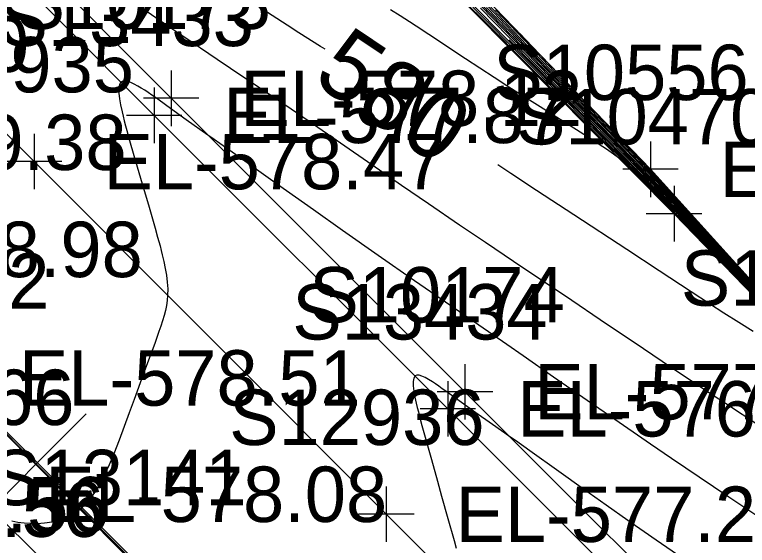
# Model space of a CAD drawing. Extents: x 1729869 to 1735532, y 648588 to 653771.
# Drawn here: x 1730804.3 to 1730857.2, y 652456.6 to 652494.9 of the extents above; entities that cross this region are included whole.
import ezdxf

# ---------------------------------------------------------------- set-up
doc = ezdxf.new("R2010")
doc.units = 0
for name, color, linetype in [('SURVEY - CENTERLINE - Preliminary', 7, 'Continuous'), ('SURVEY - CENTERLINE - Preliminary Text', 7, 'Continuous'), ('SURVEY - CONTOURS - Index with Text', 7, 'Continuous'), ('SURVEY - CONTOURS - Intermediate with optional Text', 7, 'Continuous'), ('SURVEY - DRAINAGE - Area Shapes', 7, 'Continuous'), ('SURVEY - DTM - Breaklines', 7, 'Continuous'), ('SURVEY - DTM - Breaklines - Points - Elevations', 7, 'Continuous'), ('SURVEY - DTM - Breaklines - Points - Locators', 7, 'Continuous'), ('SURVEY - DTM - Breaklines - Points - Numbers', 7, 'Continuous'), ('SURVEY - NON-TRANSPORTATION - Features', 7, 'Continuous'), ('SURVEY - NON-TRANSPORTATION - Features - Points - Elevations', 7, 'Continuous'), ('SURVEY - NON-TRANSPORTATION - Features - Points - Locators', 7, 'Continuous'), ('SURVEY - NON-TRANSPORTATION - Features - Points - Numbers', 7, 'Continuous'), ('SURVEY - TRANSPORTATION - Features', 7, 'Continuous'), ('SURVEY - TRANSPORTATION - Features - Points - Elevations', 7, 'Continuous'), ('SURVEY - TRANSPORTATION - Features - Points - Locators', 7, 'Continuous'), ('SURVEY - TRANSPORTATION - Features - Points - Numbers', 7, 'Continuous'), ('SURVEY - TRANSPORTATION - Roads', 7, 'Continuous'), ('SURVEY - TRANSPORTATION - Roads - Points - Elevations', 7, 'Continuous'), ('SURVEY - TRANSPORTATION - Roads - Points - Locators', 7, 'Continuous'), ('SURVEY - TRANSPORTATION - Roads - Points - Numbers', 7, 'Continuous'), ('SURVEY - UTILITIES - Cable (Underground) - Points - Elevations', 7, 'Continuous'), ('SURVEY - UTILITIES - Electric (Underground) - Points - Elevations', 7, 'Continuous')]:
    doc.layers.add(name, color=color, linetype=linetype)

msp = doc.modelspace()

# ---------------------------------------------------------------- linework, layer by layer
at = {"layer": 'SURVEY - CENTERLINE - Preliminary'}
msp.add_line((1730712.736, 652555.602), (1731137.475, 652131.737), dxfattribs=at)
at = {"layer": 'SURVEY - CENTERLINE - Preliminary Text'}
for q in [(1730809.465, 652466.136), (1730802.401, 652459.057)]:
    msp.add_line((1730805.933, 652462.596), q, dxfattribs=at)
at = {"layer": 'SURVEY - CONTOURS - Index with Text'}
for points in [[(1730826.73, 652492.445), (1730826.404, 652492.652), (1730824.838, 652493.644), (1730823.998, 652494.182), (1730822.154, 652495.374), (1730819.423, 652497.149), (1730818.516, 652497.74), (1730817.65, 652498.308), (1730816.573, 652499.02), (1730815.58, 652499.684), (1730814.663, 652500.306), (1730813.077, 652501.39), (1730812.295, 652501.918), (1730811.365, 652502.538), (1730810.679, 652502.989), (1730809.961, 652503.457), (1730807.622, 652504.973), (1730806.833, 652505.487), (1730806.066, 652505.992), (1730805.112, 652506.627), (1730804.504, 652507.038), (1730803.715, 652507.579)], [(1730858.345, 652474.664), (1730856.852, 652476.28), (1730855.013, 652478.259), (1730853.495, 652479.884), (1730852.076, 652481.394), (1730851.07, 652482.458), (1730850.057, 652483.519), (1730848.414, 652485.228), (1730846.297, 652487.418), (1730842.818, 652491.021), (1730841.138, 652492.769), (1730838.454, 652495.572)], [(1730877.363, 652455.294), (1730875.482, 652457.103), (1730871.361, 652461.082), (1730869.689, 652462.704), (1730868.571, 652463.796), (1730867.692, 652464.661), (1730865.926, 652466.413), (1730865.084, 652467.254), (1730864.508, 652467.835), (1730863.92, 652468.434), (1730863.338, 652469.033), (1730862.66, 652469.739), (1730861.623, 652470.832), (1730858.031, 652474.63), (1730855.138, 652477.671), (1730853.662, 652479.215), (1730851.976, 652480.968), (1730850.94, 652482.036), (1730849.28, 652483.731), (1730846.988, 652486.065), (1730841.903, 652491.231), (1730840.03, 652493.139)], [(1730857.655, 652472.069), (1730856.6, 652472.731), (1730855.54, 652473.405), (1730854.498, 652474.074), (1730853.162, 652474.942), (1730850.857, 652476.451), (1730848.527, 652477.984), (1730844.7, 652480.483), (1730841.987, 652482.262), (1730840.15, 652483.476), (1730839.199, 652484.107)]]:
    msp.add_lwpolyline(points, dxfattribs=at)
at = {"layer": 'SURVEY - CONTOURS - Intermediate with optional Text'}
for points in [[(1730858.133, 652465.236), (1730855.64, 652466.87), (1730854.215, 652467.811), (1730851.07, 652469.904), (1730849.721, 652470.81), (1730846.587, 652472.926), (1730844.547, 652474.309), (1730843.153, 652475.244), (1730841.021, 652476.673), (1730838.318, 652478.489), (1730836.443, 652479.759), (1730834.197, 652481.286), (1730832.242, 652482.624), (1730830.092, 652484.101), (1730825.571, 652487.228), (1730824.288, 652488.112), (1730823.36, 652488.743), (1730820.867, 652490.419), (1730818.938, 652491.72), (1730816.456, 652493.384), (1730815.514, 652494.021), (1730814.183, 652494.929), (1730812.801, 652495.883)], [(1730857.508, 652474.944), (1730854.498, 652478.06), (1730853.214, 652479.383), (1730851.929, 652480.699), (1730850.619, 652482.029), (1730848.559, 652484.104), (1730844.536, 652488.145), (1730841.067, 652491.628), (1730838.625, 652494.09), (1730836.539, 652496.194)], [(1730863.982, 652468.177), (1730856.598, 652475.797), (1730855.064, 652477.387), (1730853.593, 652478.924), (1730852.135, 652480.46), (1730851.738, 652480.88), (1730850.772, 652481.851), (1730848.553, 652484.075), (1730848.456, 652484.167), (1730848.312, 652484.288), (1730848.164, 652484.409), (1730848.012, 652484.53), (1730847.556, 652484.874), (1730847.061, 652485.225), (1730846.534, 652485.581), (1730845.983, 652485.94), (1730845.417, 652486.301), (1730844.162, 652487.088), (1730842.26, 652488.28), (1730841.111, 652489.005), (1730840, 652489.714), (1730838.933, 652490.404), (1730837.895, 652491.08), (1730836.881, 652491.747), (1730834.225, 652493.508), (1730833.296, 652494.119), (1730832.834, 652494.419), (1730832.148, 652494.862), (1730831.46, 652495.298)], [(1730858.812, 652473.661), (1730856.709, 652475.854), (1730854.426, 652478.229), (1730852.871, 652479.836), (1730851.58, 652481.161), (1730850.602, 652482.157), (1730848.129, 652484.659), (1730841.245, 652491.6), (1730837.39, 652495.495)], [(1730857.776, 652474.821), (1730854.723, 652478.014), (1730853.299, 652479.494), (1730851.958, 652480.88), (1730850.965, 652481.899), (1730849.513, 652483.377), (1730846.997, 652485.928), (1730841.627, 652491.363), (1730837.495, 652495.554)], [(1730857.946, 652474.796), (1730855.114, 652477.787), (1730853.668, 652479.306), (1730851.995, 652481.054), (1730850.921, 652482.166), (1730849.288, 652483.841), (1730847.29, 652485.885), (1730841.97, 652491.31), (1730837.956, 652495.419)], [(1730858.165, 652474.639), (1730856.529, 652476.378), (1730854.505, 652478.522), (1730852.848, 652480.266), (1730851.738, 652481.428), (1730850.906, 652482.293), (1730849.335, 652483.912), (1730847.261, 652486.042), (1730842.034, 652491.392), (1730837.989, 652495.552)], [(1730858.102, 652474.78), (1730856.573, 652476.414), (1730854.435, 652478.69), (1730852.93, 652480.282), (1730851.738, 652481.536), (1730850.893, 652482.419), (1730849.372, 652483.992), (1730847.494, 652485.929), (1730842.41, 652491.151), (1730839.473, 652494.186), (1730838.024, 652495.683)], [(1730858.034, 652474.928), (1730856.409, 652476.674), (1730854.7, 652478.501), (1730853.238, 652480.057), (1730851.738, 652481.645), (1730850.88, 652482.545), (1730849.537, 652483.942), (1730847.439, 652486.111), (1730843.239, 652490.442), (1730841.489, 652492.253), (1730838.39, 652495.472)], [(1730857.442, 652475.714), (1730856.219, 652477.045), (1730855, 652478.363), (1730853.542, 652479.933), (1730852.102, 652481.474), (1730851.023, 652482.621), (1730849.899, 652483.803), (1730848.426, 652485.339), (1730843.823, 652490.12), (1730842.316, 652491.69), (1730840.338, 652493.763), (1730838.524, 652495.667)], [(1730857.59, 652475.637), (1730857.16, 652476.093), (1730856.605, 652476.691), (1730855.429, 652477.968), (1730853.426, 652480.146), (1730852.184, 652481.489), (1730851.378, 652482.353), (1730850.406, 652483.386), (1730849.613, 652484.222), (1730848.426, 652485.465), (1730844.581, 652489.469), (1730842.856, 652491.274), (1730841.1, 652493.12), (1730839.031, 652495.302)], [(1730840.771, 652493.599), (1730844.52, 652489.672), (1730848.404, 652485.612), (1730849.73, 652484.217), (1730850.763, 652483.119), (1730851.642, 652482.177), (1730853.243, 652480.449)], [(1730858.21, 652458.563), (1730855.878, 652460.117), (1730854.786, 652460.851), (1730851.738, 652462.917), (1730850.23, 652463.946), (1730847.335, 652465.934), (1730845.654, 652467.099), (1730843.232, 652468.783), (1730841.026, 652470.323), (1730839.851, 652471.137), (1730835.106, 652474.405), (1730833.194, 652475.73), (1730830.552, 652477.57), (1730827.995, 652479.362), (1730825.888, 652480.845), (1730823.292, 652482.682), (1730820.246, 652484.849), (1730818.475, 652486.109), (1730818.267, 652486.256), (1730816.705, 652487.361), (1730815.56, 652488.181), (1730814.745, 652488.764), (1730814.477, 652488.953), (1730814.213, 652489.138), (1730813.952, 652489.316), (1730813.697, 652489.485), (1730813.449, 652489.642), (1730813.209, 652489.786), (1730812.944, 652489.931), (1730812.696, 652490.048), (1730812.472, 652490.129), (1730812.274, 652490.166), (1730812.109, 652490.152), (1730811.981, 652490.079), (1730811.878, 652489.899), (1730811.832, 652489.629), (1730811.836, 652489.284), (1730811.881, 652488.879), (1730811.959, 652488.426), (1730812.062, 652487.941), (1730812.14, 652487.608), (1730812.225, 652487.269), (1730812.314, 652486.924), (1730812.408, 652486.575), (1730812.605, 652485.866), (1730812.917, 652484.778), (1730813.393, 652483.15), (1730814.011, 652481.044), (1730814.449, 652479.529), (1730814.631, 652478.886), (1730814.719, 652478.567), (1730814.805, 652478.249), (1730814.889, 652477.932), (1730814.968, 652477.615), (1730815.085, 652477.119), (1730815.188, 652476.623), (1730815.272, 652476.13), (1730815.331, 652475.642), (1730815.361, 652475.161), (1730815.357, 652474.69), (1730815.325, 652474.317), (1730815.271, 652473.95), (1730815.195, 652473.583), (1730815.102, 652473.216), (1730814.992, 652472.843), (1730814.869, 652472.464), (1730814.73, 652472.062), (1730814.58, 652471.647), (1730814.421, 652471.218), (1730813.896, 652469.819), (1730813.588, 652468.98), (1730812.932, 652467.159), (1730812.583, 652466.198), (1730812.221, 652465.217), (1730811.847, 652464.226), (1730811.459, 652463.239), (1730811.049, 652462.279), (1730810.61, 652461.372), (1730810.133, 652460.545), (1730809.609, 652459.822), (1730809.029, 652459.23), (1730808.562, 652458.89), (1730808.066, 652458.627), (1730807.548, 652458.434), (1730807.015, 652458.304), (1730806.472, 652458.227), (1730805.927, 652458.197), (1730805.458, 652458.202), (1730804.995, 652458.234), (1730804.54, 652458.292), (1730804.096, 652458.374)], [(1730852.17, 652455.942), (1730850.651, 652456.999), (1730848.606, 652458.432), (1730847.027, 652459.544), (1730845.393, 652460.702), (1730843.605, 652461.977), (1730841.528, 652463.458), (1730840.481, 652464.198), (1730840.083, 652464.476), (1730839.715, 652464.732), (1730838.567, 652465.526), (1730837.785, 652466.072), (1730837.176, 652466.504), (1730836.572, 652466.939), (1730835.447, 652467.761), (1730835.196, 652467.944), (1730834.95, 652468.118), (1730834.711, 652468.284), (1730834.48, 652468.438), (1730834.207, 652468.608), (1730833.953, 652468.749), (1730833.722, 652468.853), (1730833.521, 652468.912), (1730833.354, 652468.918), (1730833.225, 652468.863), (1730833.126, 652468.707), (1730833.084, 652468.461), (1730833.091, 652468.142), (1730833.137, 652467.763), (1730833.215, 652467.34), (1730833.314, 652466.888), (1730833.388, 652466.579), (1730833.467, 652466.264), (1730833.551, 652465.945), (1730833.726, 652465.298), (1730834.407, 652462.825), (1730834.836, 652461.264), (1730835.134, 652460.197), (1730835.592, 652458.585), (1730836.048, 652456.991), (1730836.2, 652456.442)]]:
    msp.add_lwpolyline(points, dxfattribs=at)
at = {"layer": 'SURVEY - DRAINAGE - Area Shapes'}
msp.add_lwpolyline([(1731097.142, 652171.409), (1731011.148, 652256.97), (1730865.03, 652403.158), (1730749.606, 652518.939), (1730781.764, 652550.883), (1730851.291, 652571.58), (1730949.072, 652515.98), (1730982.838, 652438.563), (1731020.351, 652368.14), (1731165.291, 652192.393), (1731281.807, 652137.032), (1731316.797, 652088.672), (1731252.279, 652032.718), (1731179.777, 652109.245)], close=True, dxfattribs=at)
at = {"layer": 'SURVEY - DTM - Breaklines'}
for points in [[(1730587.774, 652756.33), (1730594.925, 652741.91), (1730609.577, 652716.644), (1730625.689, 652692.371), (1730643.455, 652668.78), (1730662.354, 652646.079), (1730682.257, 652624.222), (1730702.707, 652602.668), (1730723.576, 652581.257), (1730744.651, 652559.957), (1730765.85, 652538.806), (1730769.397, 652535.272), (1730794.44, 652510.116), (1730815.612, 652488.907), (1730836.832, 652467.723), (1730858.033, 652446.55), (1730879.263, 652425.34), (1730900.421, 652404.063), (1730921.638, 652382.868), (1730942.829, 652361.634), (1730964.104, 652340.505), (1730985.371, 652319.345), (1731006.623, 652298.196)], [(1730887.191, 652445.181), (1730869.266, 652462.674), (1730851.93, 652480.577), (1730834.34, 652498.325), (1730815.877, 652515.155), (1730799.297, 652533.888), (1730780.336, 652552.852), (1730762.527, 652570.274), (1730753.787, 652578.446), (1730751.56, 652581.816), (1730752.139, 652582.034)]]:
    msp.add_lwpolyline(points, dxfattribs=at)
at = {"layer": 'SURVEY - DTM - Breaklines - Points - Locators'}
for p, q in [((1730815.612, 652490.907), (1730815.612, 652486.907)), ((1730817.612, 652488.907), (1730813.612, 652488.907)), ((1730851.93, 652482.577), (1730851.93, 652478.577)), ((1730853.93, 652480.577), (1730849.93, 652480.577)), ((1730836.832, 652469.723), (1730836.832, 652465.723)), ((1730838.832, 652467.723), (1730834.832, 652467.723))]:
    msp.add_line(p, q, dxfattribs=at)
at = {"layer": 'SURVEY - NON-TRANSPORTATION - Features'}
msp.add_lwpolyline([(1730878.159, 652455.144), (1730863.664, 652468.934), (1730850.228, 652483.78), (1730836.352, 652498.187), (1730821.645, 652511.765), (1730807.589, 652525.994), (1730793.55, 652540.239), (1730779.297, 652554.269), (1730765.037, 652568.295), (1730754.483, 652579.157), (1730752.139, 652582.034)], dxfattribs=at)
at = {"layer": 'SURVEY - NON-TRANSPORTATION - Features - Points - Locators'}
for p, q in [((1730850.228, 652485.78), (1730850.228, 652481.78)), ((1730852.228, 652483.78), (1730848.228, 652483.78))]:
    msp.add_line(p, q, dxfattribs=at)
at = {"layer": 'SURVEY - TRANSPORTATION - Features'}
for points in [[(1730586.183, 652757.164), (1730586.107, 652755.473), (1730593.264, 652741.041), (1730607.983, 652715.659), (1730624.177, 652691.263), (1730642.02, 652667.638), (1730661.035, 652644.941), (1730680.984, 652623.035), (1730701.463, 652601.45), (1730722.34, 652580.032), (1730743.41, 652558.728), (1730764.612, 652537.574), (1730768.158, 652534.04), (1730793.207, 652508.887), (1730814.38, 652487.676), (1730835.6, 652466.493), (1730856.805, 652445.317)], [(1730819.286, 652442.675), (1730801.527, 652460.322)]]:
    msp.add_lwpolyline(points, dxfattribs=at)
at = {"layer": 'SURVEY - TRANSPORTATION - Features - Points - Locators'}
for p, q in [((1730814.38, 652489.676), (1730814.38, 652485.676)), ((1730816.38, 652487.676), (1730812.38, 652487.676)), ((1730835.6, 652468.493), (1730835.6, 652464.493)), ((1730837.6, 652466.493), (1730833.6, 652466.493))]:
    msp.add_line(p, q, dxfattribs=at)
at = {"layer": 'SURVEY - TRANSPORTATION - Roads'}
for points in [[(1730793.019, 652497.075), (1730805.72, 652484.336), (1730831.15, 652458.88), (1730843.882, 652446.168)], [(1730813.691, 652454.532), (1730799.613, 652468.72)]]:
    msp.add_lwpolyline(points, dxfattribs=at)
at = {"layer": 'SURVEY - TRANSPORTATION - Roads - Points - Locators'}
for p, q in [((1730805.72, 652486.336), (1730805.72, 652482.336)), ((1730807.72, 652484.336), (1730803.72, 652484.336)), ((1730831.15, 652460.88), (1730831.15, 652456.88)), ((1730833.15, 652458.88), (1730829.15, 652458.88))]:
    msp.add_line(p, q, dxfattribs=at)

# ---------------------------------------------------------------- texts
at = {"layer": 'SURVEY - CONTOURS - Index with Text'}
msp.add_text('580', height=5, rotation=326.2307, dxfattribs=at).set_placement((1730825.702, 652490.129))
at = {"layer": 'SURVEY - DTM - Breaklines - Points - Elevations'}
for s, p in [('EL-578.12', (1730820.612, 652486.907)), ('EL-577.14', (1730841.832, 652465.723))]:
    msp.add_text(s, height=4, dxfattribs=at).set_placement(p)
at = {"layer": 'SURVEY - DTM - Breaklines - Points - Numbers'}
for s, p in [('S10173', (1730804.372, 652493.907)), ('S10470', (1730840.517, 652485.577)), ('S10174', (1730825.592, 652472.723))]:
    msp.add_text(s, height=4, dxfattribs=at).set_placement(p)
at = {"layer": 'SURVEY - NON-TRANSPORTATION - Features - Points - Elevations'}
msp.add_text('EL-593.67', height=4, dxfattribs=at).set_placement((1730855.228, 652481.78))
at = {"layer": 'SURVEY - NON-TRANSPORTATION - Features - Points - Numbers'}
for s, p in [('S10556', (1730838.878, 652488.78)), ('S10555', (1730852.424, 652473.934))]:
    msp.add_text(s, height=4, dxfattribs=at).set_placement(p)
at = {"layer": 'SURVEY - TRANSPORTATION - Features - Points - Elevations'}
for s, p in [('EL-577.87', (1730819.38, 652485.676)), ('EL-578.98', (1730788.875, 652475.999)), ('EL-576.89', (1730840.6, 652464.493)), ('EL-578.08', (1730806.527, 652458.322))]:
    msp.add_text(s, height=4, dxfattribs=at).set_placement(p)
at = {"layer": 'SURVEY - TRANSPORTATION - Features - Points - Numbers'}
for s, p in [('S13433', (1730803.14, 652492.676)), ('S13434', (1730824.36, 652471.493)), ('S13766', (1730790.177, 652465.322))]:
    msp.add_text(s, height=4, dxfattribs=at).set_placement(p)
at = {"layer": 'SURVEY - TRANSPORTATION - Roads - Points - Elevations'}
for s, p in [('EL-579.80', (1730780.655, 652490.812)), ('EL-579.38', (1730787.707, 652483.731)), ('EL-578.47', (1730810.72, 652482.336)), ('EL-578.51', (1730804.613, 652466.72)), ('EL-577.23', (1730836.15, 652456.88))]:
    msp.add_text(s, height=4, dxfattribs=at).set_placement(p)
at = {"layer": 'SURVEY - TRANSPORTATION - Roads - Points - Numbers'}
for s, p in [('S12935', (1730794.48, 652489.336)), ('S13142', (1730788.373, 652473.72)), ('S12936', (1730819.8, 652463.88)), ('S13141', (1730802.609, 652459.532))]:
    msp.add_text(s, height=4, dxfattribs=at).set_placement(p)
at = {"layer": 'SURVEY - UTILITIES - Cable (Underground) - Points - Elevations'}
msp.add_text('EL-577.56', height=4, dxfattribs=at).set_placement((1730786.071, 652457.247))
at = {"layer": 'SURVEY - UTILITIES - Electric (Underground) - Points - Elevations'}
msp.add_text('EL-577.56', height=4, dxfattribs=at).set_placement((1730786.473, 652457.577))

doc.saveas('drawing.dxf')
